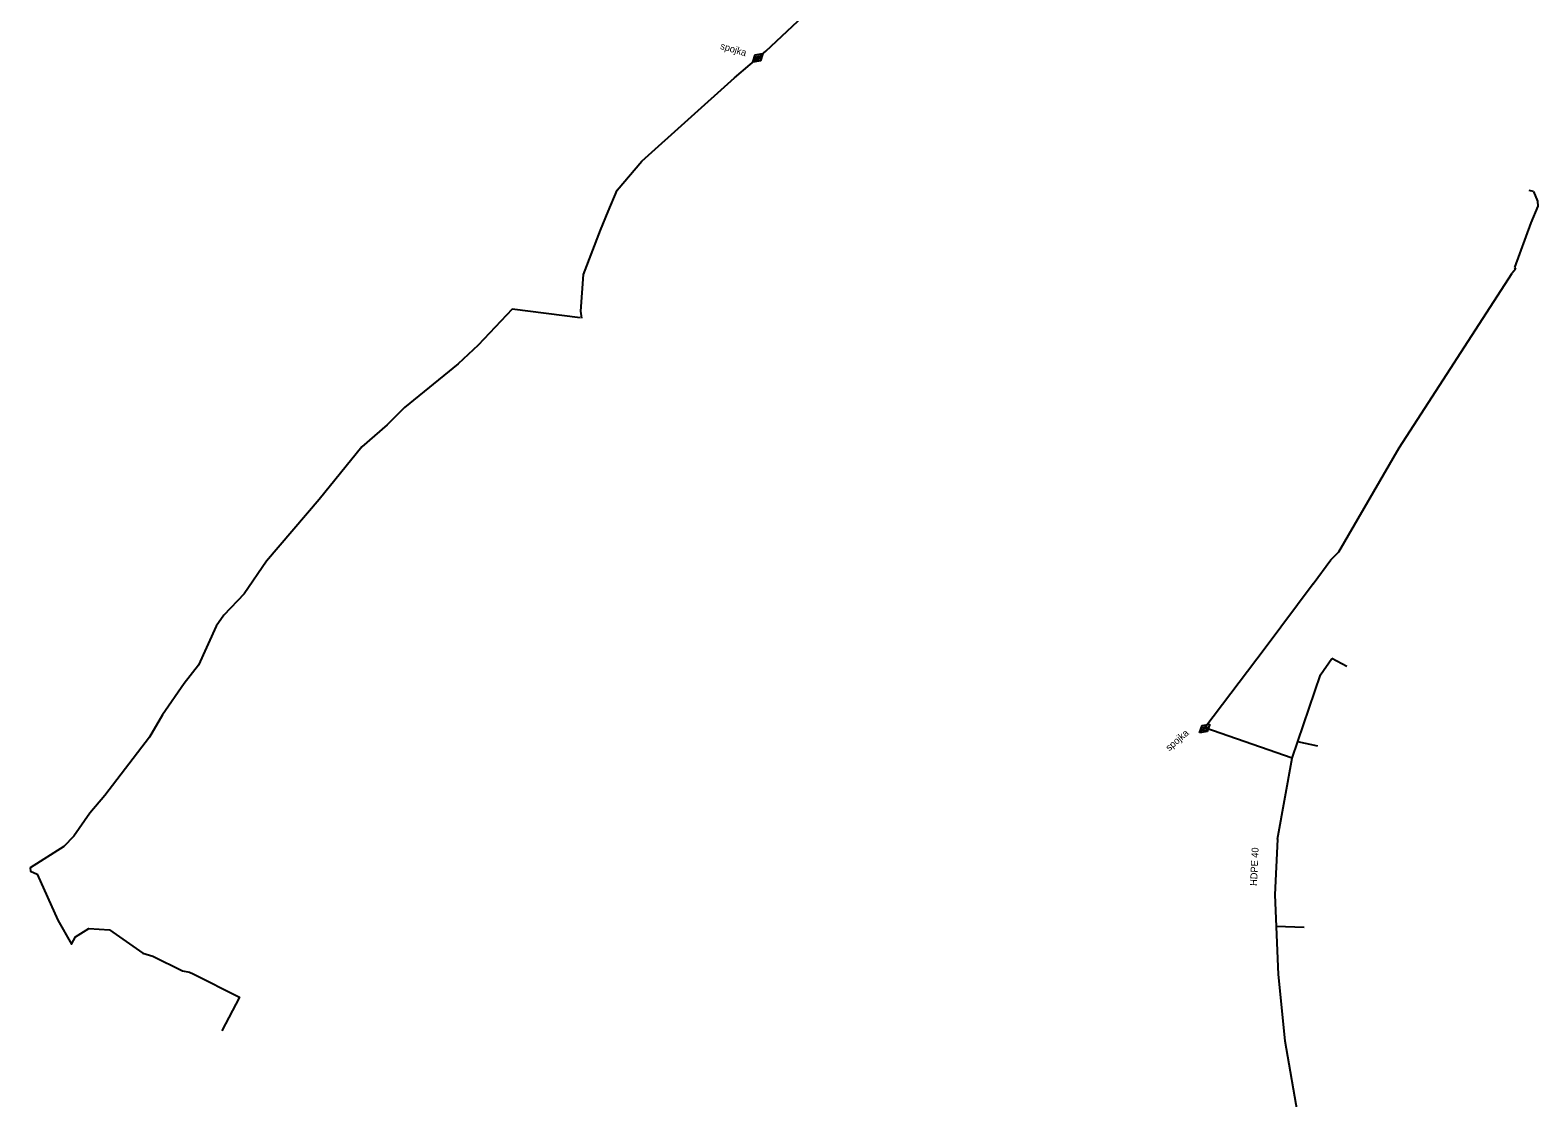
# Model space of a CAD drawing. Extents: x -651943 to -618711, y -1138561 to -1100552.
# Drawn here: x -641981.3 to -641817.5, y -1114621.8 to -1114505.8 of the extents above; entities that cross this region are included whole.
import ezdxf

# ---------------------------------------------------------------- set-up
doc = ezdxf.new("R2010")
doc.units = 0
for name, color, linetype in [('KT optika', 7, 'Continuous'), ('KT trasa', 7, 'Continuous'), ('KT zařízení', 7, 'Continuous')]:
    doc.layers.add(name, color=color, linetype=linetype)

# ---------------------------------------------------------------- blocks, each defined once
blk = doc.blocks.new('TVSPO_1')
at = {"layer": 'KT zařízení'}
for p, q in [((-0.074, 0.002), (0, 0.044)), ((-0.001, -0.041), (-0.074, 0.002)), ((-0.035, 0), (0, 0.02)), ((0.073, 0.001), (-0.001, -0.041)), ((0, 0.044), (0.073, 0.001)), ((0, 0.02), (0.035, 0)), ((0.035, 0), (0, -0.02)), ((0, -0.02), (-0.035, 0))]:
    blk.add_line(p, q, dxfattribs=at)

msp = doc.modelspace()

# ---------------------------------------------------------------- linework, layer by layer
at = {"layer": 'KT optika'}
for p, q in [((-641817.91, -1114523.3), (-641818.39, -1114523.21)), ((-641817.91, -1114523.3), (-641817.49, -1114524.34)), ((-641817.49, -1114524.34), (-641817.45, -1114524.9)), ((-641817.45, -1114524.9), (-641818.23, -1114526.72)), ((-641818.23, -1114526.72), (-641819.97, -1114531.56)), ((-641832.52, -1114551.17), (-641820.24, -1114532.18)), ((-641819.88, -1114531.73), (-641820.24, -1114532.18)), ((-641819.97, -1114531.56), (-641819.88, -1114531.73)), ((-641839.06, -1114562.48), (-641832.52, -1114551.17)), ((-641841.85, -1114565.96), (-641839.95, -1114563.35)), ((-641839.95, -1114563.35), (-641839.06, -1114562.48)), ((-641841.85, -1114565.96), (-641847.07, -1114572.94)), ((-641847.07, -1114572.94), (-641853.62, -1114581.62)), ((-641841.06, -1114575.83), (-641839.83, -1114574.06)), ((-641838.2, -1114574.93), (-641839.83, -1114574.06)), ((-641844.15, -1114584.9), (-641841.06, -1114575.83)), ((-641853.62, -1114581.62), (-641854.06, -1114581.94)), ((-641844.15, -1114584.9), (-641853.62, -1114581.62)), ((-641854.06, -1114581.94), (-641853.91, -1114582.13)), ((-641841.34, -1114583.59), (-641843.54, -1114583.11)), ((-641845.74, -1114593.69), (-641844.15, -1114584.9)), ((-641845.74, -1114593.69), (-641846.02, -1114599.75)), ((-641846.02, -1114599.75), (-641845.66, -1114608.41)), ((-641842.85, -1114603.3), (-641845.88, -1114603.2)), ((-641845.66, -1114608.41), (-641844.95, -1114615.63)), ((-641844.95, -1114615.63), (-641843.44, -1114624.17))]:
    msp.add_line(p, q, dxfattribs=at)
at = {"layer": 'KT trasa'}
for p, q in [((-641901.35, -1114508.06), (-641894.88, -1114501.96)), ((-641904.75, -1114510.93), (-641901.35, -1114508.06)), ((-641914.79, -1114520.02), (-641904.75, -1114510.93)), ((-641917.49, -1114523.17), (-641914.79, -1114520.02)), ((-641918.47, -1114525.48), (-641917.49, -1114523.17)), ((-641817.91, -1114523.3), (-641818.39, -1114523.21)), ((-641817.91, -1114523.3), (-641817.49, -1114524.34)), ((-641817.49, -1114524.34), (-641817.45, -1114524.9)), ((-641919.28, -1114527.51), (-641918.47, -1114525.48)), ((-641817.45, -1114524.9), (-641818.23, -1114526.72)), ((-641921.15, -1114532.31), (-641919.28, -1114527.51)), ((-641818.23, -1114526.72), (-641819.97, -1114531.56)), ((-641921.43, -1114536.3), (-641921.15, -1114532.31)), ((-641832.52, -1114551.17), (-641820.24, -1114532.18)), ((-641819.88, -1114531.73), (-641820.24, -1114532.18)), ((-641819.97, -1114531.56), (-641819.88, -1114531.73)), ((-641921.31, -1114537.08), (-641921.43, -1114536.3)), ((-641839.06, -1114562.48), (-641832.52, -1114551.17)), ((-641841.85, -1114565.96), (-641839.95, -1114563.35)), ((-641839.95, -1114563.35), (-641839.06, -1114562.48)), ((-641841.85, -1114565.96), (-641847.07, -1114572.94)), ((-641847.07, -1114572.94), (-641853.62, -1114581.62)), ((-641841.06, -1114575.83), (-641839.83, -1114574.06)), ((-641838.2, -1114574.93), (-641839.83, -1114574.06)), ((-641844.15, -1114584.9), (-641841.06, -1114575.83)), ((-641853.62, -1114581.62), (-641854.06, -1114581.94)), ((-641844.15, -1114584.9), (-641853.62, -1114581.62)), ((-641854.06, -1114581.94), (-641853.91, -1114582.13)), ((-641841.34, -1114583.59), (-641843.54, -1114583.11)), ((-641845.74, -1114593.69), (-641844.15, -1114584.9)), ((-641845.74, -1114593.69), (-641846.02, -1114599.75)), ((-641846.02, -1114599.75), (-641845.66, -1114608.41)), ((-641842.85, -1114603.3), (-641845.88, -1114603.2)), ((-641845.66, -1114608.41), (-641844.95, -1114615.63)), ((-641844.95, -1114615.63), (-641843.44, -1114624.17))]:
    msp.add_line(p, q, dxfattribs=at)
msp.add_lwpolyline([(-641921.49, -1114537.05), (-641928.88, -1114536.1), (-641932.58, -1114539.99), (-641933.68, -1114541.01), (-641934.78, -1114542.03), (-641940.61, -1114546.8), (-641942.47, -1114548.68), (-641945.22, -1114551.06), (-641949.88, -1114556.79), (-641955.58, -1114563.49), (-641958, -1114567.05), (-641960.23, -1114569.37), (-641961.04, -1114570.55), (-641962.99, -1114574.79), (-641964.55, -1114576.77), (-641966.89, -1114580.2), (-641968.3, -1114582.62), (-641973.16, -1114588.96), (-641974.78, -1114590.89), (-641976.52, -1114593.38), (-641977.61, -1114594.49), (-641981.27, -1114596.81), (-641981.22, -1114597.19), (-641980.52, -1114597.5), (-641978.25, -1114602.51), (-641976.78, -1114605.12), (-641976.33, -1114604.32), (-641974.91, -1114603.41), (-641972.63, -1114603.55), (-641970.12, -1114605.35), (-641969.03, -1114606.1), (-641967.93, -1114606.43), (-641964.73, -1114608.01), (-641963.97, -1114608.15), (-641963.56, -1114608.35), (-641958.51, -1114610.87), (-641960.45, -1114614.56)], dxfattribs=at)

# ---------------------------------------------------------------- block references
at = {"layer": 'KT zařízení'}
for p, xscale, yscale, rotation in [((-641902.19, -1114508.78), 10, 10, 40.92803213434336), ((-641853.63, -1114581.7), 10.000004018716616, 10.000004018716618, 40.55941987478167)]:
    msp.add_blockref('TVSPO_1', p, dxfattribs=dict(at, xscale=xscale, yscale=yscale, rotation=rotation))

# ---------------------------------------------------------------- texts
for s, rotation, p in [('spojka', 343.6454, (-641906.34, -1114507.79)), ('spojka', 40.9356, (-641857.5, -1114584.17)), ('HDPE 40', 87.3721, (-641847.98, -1114598.8))]:
    msp.add_text(s, height=0.75, rotation=rotation, dxfattribs=at).set_placement(p)

doc.saveas('drawing.dxf')
